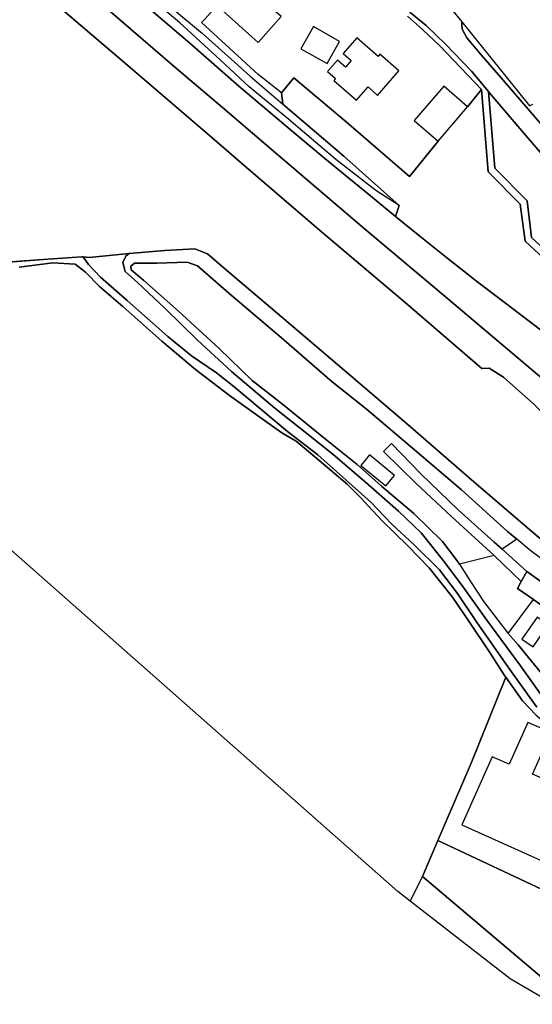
# Model space of a CAD drawing. Extents: x -26035517 to 31750492, y -9237385 to 8160032.
# Tile 285 of 298: x 23629566 to 23766947, y -193109 to 70467. Entities that reach past the tile are written whole.
import ezdxf

# ---------------------------------------------------------------- set-up
doc = ezdxf.new("R2010")
doc.units = 0
doc.layers.add('T-25', color=7, linetype='CONTINUOUS')

msp = doc.modelspace()

# ---------------------------------------------------------------- linework, layer by layer
at = {"layer": 'T-25', "color": 9}
for p, q in [((23641088, 73077, 8780), (23659796, 57175, 8740)), ((23659796, 57175, 8740), (23680450, 39462, 8807)), ((23680450, 39462, 8807), (23689674, 31542, 8810)), ((23689674, 31542, 8810), (23710463, 13693, 8850)), ((23710463, 13693, 8850), (23732862, -5283, 8847)), ((23668506, 8664, 8910), (23658905, 7887, 8897)), ((23676538, 9091, 8910), (23668506, 8664, 8910)), ((23679890, 7760, 8847), (23676538, 9091, 8910)), ((23635895, 6245, 8877), (23620615, 5134, 8877)), ((23646259, 6981, 8880), (23635895, 6245, 8877)), ((23646583, 6947, 8703), (23646259, 6981, 8880)), ((23648172, 6779, 8880), (23646583, 6947, 8703)), ((23658905, 7887, 8897), (23648172, 6779, 8880)), ((23684481, 3835, 8853), (23679890, 7760, 8847)), ((23699725, -9053, 8853), (23684481, 3835, 8853)), ((23732862, -5283, 8847), (23753413, -22943, 8820)), ((23717182, -23894, 8853), (23699725, -9053, 8853)), ((23753413, -22943, 8820), (23755350, -22848, 8643)), ((23755350, -22848, 8643), (23759251, -25258, 8643)), ((23733680, -38031, 8853), (23717182, -23894, 8853)), ((23759251, -25258, 8643), (23767359, -32453, 8707)), ((23751304, -53252, 8853), (23733680, -38031, 8853)), ((23766829, -66546, 8853), (23751304, -53252, 8853)), ((23777404, -75559, 8853), (23766829, -66546, 8853))]:
    msp.add_line(p, q, dxfattribs=at)
for points in [[(23688303, 52668, 9763), (23675142, 64141, 9867), (23657073, 79750, 9890), (23639049, 95127, 9853), (23617749, 113286, 9867), (23598458, 129869, 9883), (23592485, 134936, 9910), (23586684, 139857, 9937), (23567692, 156302, 9923), (23565313, 158051, 9920), (23547787, 173094, 9923), (23526373, 191554, 9927), (23502156, 212257, 9970), (23480201, 230915, 10130), (23461829, 246988, 10517), (23443510, 263591, 10970), (23430895, 275170, 11340)], [(23426471, 269219, 11420), (23438475, 258066, 11113), (23451750, 245980, 10713), (23468841, 230958, 10363), (23481770, 219730, 10240), (23498186, 205743, 9960), (23517517, 189188, 9830), (23541654, 168502, 9800), (23560473, 152370, 9867), (23579337, 136288, 9900), (23598932, 119513, 9893), (23617479, 103744, 9893), (23634606, 89072, 9870), (23653648, 72813, 9850), (23671083, 57852, 9827), (23683881, 47002, 9673)], [(23680450, 39462, 8807), (23659796, 57175, 8740), (23641088, 73077, 8780), (23619441, 91604, 8820), (23601085, 107174, 8823), (23582304, 123386, 8790), (23568781, 134923, 8790), (23549701, 151188, 8790), (23534476, 164231, 8833), (23515712, 180267, 8850), (23494159, 198506, 8870), (23474464, 215437, 8870), (23455100, 232069, 8870), (23434593, 249603, 8907), (23420980, 261246, 8927)], [(23617479, 103744, 9893), (23634606, 89072, 9870), (23653648, 72813, 9850), (23671083, 57852, 9827), (23683881, 47002, 9673), (23699359, 33743, 9707), (23721913, 14603, 9683), (23743051, -3211, 9747), (23765473, -22108, 9847), (23779174, -33598, 9954), (23774675, -39706, 8760), (23772942, -38777, 8703), (23771980, -37130, 8703), (23767359, -32453, 8707), (23759251, -25258, 8643), (23755350, -22848, 8643), (23753413, -22943, 8820), (23732862, -5283, 8847), (23710463, 13693, 8850), (23689674, 31542, 8810), (23680450, 39462, 8807), (23659796, 57175, 8740), (23641088, 73077, 8780), (23619441, 91604, 8820)], [(23657073, 79750, 9890), (23675142, 64141, 9867), (23688303, 52668, 9763), (23702075, 41065, 9800), (23711340, 33303, 9743), (23716758, 28848, 9743), (23723548, 23277, 9753), (23730280, 17796, 9763), (23736795, 12493, 9800), (23743903, 6763, 9777), (23752006, 501, 9790), (23762034, -7134, 9813), (23770987, -13968, 9817)], [(23744834, 73856, 9243), (23748035, 69891, 9377), (23748028, 69139, 9373), (23748150, 67961, 9397), (23749374, 65624, 9390), (23753255, 61038, 9387), (23759167, 54249, 9417), (23766410, 45853, 9467), (23773758, 37346, 9463)], [(23779174, -33598, 9954), (23765473, -22108, 9847), (23743051, -3211, 9747), (23721913, 14603, 9683), (23699359, 33743, 9707), (23683881, 47002, 9673), (23671083, 57852, 9827), (23653648, 72813, 9850)], [(23681485, 73218, 9770), (23679015, 70455, 9700), (23678293, 69676, 9713), (23693462, 55798, 9383)], [(23733537, 71442, 9410), (23737556, 67840, 9410), (23742137, 63507, 9410), (23753353, 51756, 9410), (23749604, 47162, 9410), (23743223, 52646, 12370), (23735321, 43449, 12370), (23741702, 37966, 9410), (23734030, 28533, 9410), (23717021, 43142, 9513), (23703048, 54932, 9510), (23699753, 50871, 9383), (23693462, 55798, 9383), (23678293, 69676, 9713), (23679015, 70455, 9700), (23681485, 73218, 9770)], [(23733537, 71442, 9410), (23737556, 67840, 9410), (23742137, 63507, 9410), (23753353, 51756, 9410), (23755136, 29730, 9483), (23763725, 21058, 9533), (23764996, 11198, 9547), (23779808, -2434, 9550)], [(23779808, -2434, 9550), (23764996, 11198, 9547), (23763725, 21058, 9533), (23755136, 29730, 9483), (23753353, 51756, 9410), (23742137, 63507, 9410), (23737556, 67840, 9410), (23733537, 71442, 9410)], [(23734149, 72510, 9383), (23738540, 68934, 9383), (23743651, 63959, 9380), (23750666, 56699, 9377), (23755202, 51212, 9383), (23755420, 50948, 9383), (23763604, 41323, 9413), (23771698, 31892, 9420)], [(23771698, 31892, 9420), (23763604, 41323, 9413), (23755420, 50948, 9383), (23755202, 51212, 9383), (23750666, 56699, 9377), (23743651, 63959, 9380), (23738540, 68934, 9383), (23734149, 72510, 9383)], [(23734149, 72510, 9383), (23738540, 68934, 9383), (23743651, 63959, 9380), (23750666, 56699, 9377), (23755202, 51212, 9383), (23756925, 30730, 9523), (23765521, 21948, 9547), (23766709, 12193, 9573), (23777765, 2014, 9583)], [(23773758, 37346, 9463), (23766410, 45853, 9467), (23759167, 54249, 9417), (23753255, 61038, 9387), (23749374, 65624, 9390), (23748150, 67961, 9397), (23748028, 69139, 9373), (23748035, 69891, 9377)], [(23773758, 37346, 9463), (23766410, 45853, 9467), (23759167, 54249, 9417), (23753255, 61038, 9387), (23749374, 65624, 9390), (23748150, 67961, 9397), (23748028, 69139, 9373), (23748035, 69891, 9377), (23748035, 69891, 9377), (23766225, 47364, 9330), (23767065, 47831, 9507)], [(23703048, 54932, 9510), (23699753, 50871, 9383), (23693462, 55798, 9383)], [(23770987, -13968, 9817), (23762034, -7134, 9813), (23752006, 501, 9790), (23743903, 6763, 9777), (23736795, 12493, 9800), (23730280, 17796, 9763), (23731303, 20734, 9703), (23716402, 33946, 9620), (23700113, 47823, 9427), (23699753, 50871, 9383), (23703048, 54932, 9510), (23717021, 43142, 9513), (23734030, 28533, 9410), (23741702, 37966, 9410), (23749604, 47162, 9410), (23753353, 51756, 9410), (23755136, 29730, 9483), (23763725, 21058, 9533), (23764996, 11198, 9547), (23779808, -2434, 9550)], [(23810459, -45259, 10230), (23810139, -45644, 10230), (23807082, -42892, 10013), (23800817, -37633, 10007), (23794151, -32110, 9947), (23787570, -26853, 9920), (23780370, -21200, 9877), (23770987, -13968, 9817), (23762034, -7134, 9813), (23752006, 501, 9790), (23743903, 6763, 9777), (23736795, 12493, 9800), (23730280, 17796, 9763), (23723548, 23277, 9753), (23716758, 28848, 9743), (23711340, 33303, 9743), (23702075, 41065, 9800), (23688303, 52668, 9763)], [(23699753, 50871, 9383), (23700113, 47823, 9427)], [(23755202, 51212, 9383), (23756925, 30730, 9523), (23765521, 21948, 9547), (23766709, 12193, 9573), (23777765, 2014, 9583), (23781199, 1895, 9583), (23790557, 10171, 9442)], [(23683881, 47002, 9673), (23699359, 33743, 9707), (23721913, 14603, 9683), (23743051, -3211, 9747), (23765473, -22108, 9847), (23779174, -33598, 9954), (23785015, -38496, 10000), (23800440, -51488, 10053), (23800117, -51871, 10053)], [(23753413, -22943, 8820), (23732862, -5283, 8847), (23710463, 13693, 8850), (23689674, 31542, 8810), (23680450, 39462, 8807)], [(23731303, 20734, 9703), (23730280, 17796, 9763)], [(23770980, -112670, 8513), (23763815, -102493, 8513), (23754788, -90239, 8513), (23748039, -80881, 8513), (23743167, -74399, 8513), (23737193, -66894, 8513), (23731067, -61074, 8513), (23722929, -53990, 8513), (23713501, -45810, 8513), (23706516, -40308, 8513), (23697959, -33533, 8513), (23686310, -23736, 8513), (23677179, -15359, 8513), (23668580, -6838, 8513), (23661197, 65, 8513), (23657838, 3060, 8513), (23657215, 5482, 8513), (23658049, 7177, 8603), (23658905, 7887, 8897), (23668506, 8664, 8910), (23676538, 9091, 8910), (23679890, 7760, 8847), (23684481, 3835, 8853), (23699725, -9053, 8853), (23717182, -23894, 8853), (23733680, -38031, 8853), (23751304, -53252, 8853), (23766829, -66546, 8853), (23777404, -75559, 8853)], [(23658905, 7887, 8897), (23668506, 8664, 8910), (23676538, 9091, 8910), (23679890, 7760, 8847), (23684481, 3835, 8853), (23699725, -9053, 8853), (23717182, -23894, 8853), (23733680, -38031, 8853), (23751304, -53252, 8853), (23766829, -66546, 8853), (23777404, -75559, 8853)], [(23598873, 3549, 8920), (23599897, 3623, 8690), (23607835, 4196, 8920), (23620615, 5134, 8877), (23635895, 6245, 8877), (23646259, 6981, 8880), (23646583, 6947, 8703), (23648172, 6779, 8880)], [(23629470, 4239, 9467), (23638494, 5412, 9517), (23644454, 5040, 9527), (23647239, 2881, 9547), (23650991, -977, 9810), (23657197, -6313, 9790), (23667681, -15570, 9890), (23676648, -23151, 9940), (23685772, -30124, 9887), (23692637, -35006, 9813), (23699843, -40085, 9787), (23703647, -42380, 9800), (23709705, -47443, 9797), (23717310, -53891, 9813), (23720750, -57262, 9843), (23726619, -63607, 9787), (23733561, -70341, 9807), (23739346, -76307, 9847), (23745593, -84113, 9893), (23750101, -90846, 9933), (23755584, -98941, 9937), (23759471, -105054, 9990), (23759835, -105563, 9991), (23750575, -128557, 10393), (23741593, -149279, 10310), (23737526, -158869, 10880), (23734247, -165524, 10227), (23734247, -165524, 10227), (23730914, -162938, 9910), (23615564, -61314, 9827)], [(23620615, 5134, 8877), (23635895, 6245, 8877), (23646259, 6981, 8880), (23646583, 6947, 8703), (23648004, 4937, 8753), (23651261, 1529, 8570), (23658416, -4702, 8570), (23669232, -14316, 8570), (23675597, -19509, 8557), (23682353, -24095, 8540), (23687004, -27802, 8550), (23701340, -39788, 8550), (23709477, -46042, 8550), (23723634, -58647, 8550), (23729230, -64448, 8550), (23735367, -70166, 8550), (23742073, -76797, 8550), (23746919, -83159, 8550), (23752015, -90733, 8550), (23760505, -102900, 8550), (23768164, -113600, 8550)], [(23767971, -115745, 10030), (23764337, -111862, 10010), (23759835, -105563, 9991), (23759471, -105054, 9990), (23755584, -98941, 9937), (23750101, -90846, 9933), (23745593, -84113, 9893), (23739346, -76307, 9847), (23733561, -70341, 9807), (23726619, -63607, 9787), (23720750, -57262, 9843), (23717310, -53891, 9813), (23709705, -47443, 9797), (23703647, -42380, 9800), (23699843, -40085, 9787), (23692637, -35006, 9813), (23685772, -30124, 9887), (23676648, -23151, 9940), (23667681, -15570, 9890), (23657197, -6313, 9790), (23650991, -977, 9810), (23647239, 2881, 9547), (23644454, 5040, 9527), (23638494, 5412, 9517), (23629470, 4239, 9467)], [(23768164, -113600, 8550), (23760505, -102900, 8550), (23752015, -90733, 8550), (23746919, -83159, 8550), (23742073, -76797, 8550), (23735367, -70166, 8550), (23729230, -64448, 8550), (23723634, -58647, 8550), (23709477, -46042, 8550), (23701340, -39788, 8550), (23687004, -27802, 8550), (23682353, -24095, 8540), (23675597, -19509, 8557), (23669232, -14316, 8570), (23658416, -4702, 8570), (23651261, 1529, 8570), (23651261, 1529, 8570), (23648004, 4937, 8753), (23646583, 6947, 8703), (23648172, 6779, 8880), (23658905, 7887, 8897), (23658049, 7177, 8603), (23657215, 5482, 8513), (23657838, 3060, 8513), (23661197, 65, 8513), (23668580, -6838, 8513), (23677179, -15359, 8513), (23686310, -23736, 8513), (23697959, -33533, 8513), (23706516, -40308, 8513), (23713501, -45810, 8513), (23722929, -53990, 8513), (23731067, -61074, 8513), (23737193, -66894, 8513), (23743167, -74399, 8513), (23748039, -80881, 8513), (23754788, -90239, 8513), (23763815, -102493, 8513), (23770980, -112670, 8513)], [(23777915, -80125, 10473), (23766608, -71804, 10447), (23762756, -68585, 10316), (23760328, -66555, 10233), (23747941, -55383, 10137), (23735329, -44639, 10173), (23722446, -33684, 10233), (23713272, -26502, 10320), (23699760, -14695, 10293), (23685578, -2750, 10230), (23677195, 4563, 10147), (23674420, 5562, 10127), (23666344, 5325, 10100), (23660345, 5289, 10083), (23659354, 4473, 10083), (23659410, 3550, 10080), (23662860, 637, 10113), (23672143, -7579, 10207), (23683053, -17571, 10240), (23691895, -26135, 10267), (23699971, -32493, 10320), (23711478, -41821, 10377), (23719988, -48582, 10417), (23726548, -54367, 10410), (23735231, -61736, 10370), (23742889, -69247, 10297), (23746844, -74380, 10257), (23747445, -75318, 10229), (23750406, -79936, 10090), (23753985, -85336, 10180), (23760508, -93864, 10413), (23763180, -96892, 10643), (23773091, -109040, 10697)], [(23772942, -38777, 8703), (23771980, -37130, 8703), (23767359, -32453, 8707), (23759251, -25258, 8643), (23755350, -22848, 8643), (23753413, -22943, 8820)], [(23765474, -77214, 10450), (23758865, -71279, 10402), (23756733, -69364, 10387), (23747075, -60711, 10403), (23737060, -51112, 10360), (23729173, -42940, 10327), (23727094, -45124, 10333), (23735795, -53718, 10380), (23745371, -62585, 10403), (23756732, -72980, 10457), (23763976, -79944, 10450)], [(23801031, -98994, 10513), (23789034, -92636, 10510), (23778227, -86360, 10453), (23765474, -77214, 10450), (23763976, -79944, 10450), (23762949, -81815, 10450), (23767231, -84761, 10450), (23767318, -84821, 10450), (23774314, -89769, 10520), (23781895, -94091, 10583), (23794286, -100648, 10600), (23799066, -102751, 10533)], [(23737526, -158869, 10880), (23741593, -149279, 10310)], [(23737526, -158869, 10880), (23734247, -165524, 10227)]]:
    msp.add_polyline3d(points, dxfattribs=at)
for points in [[(23691038, 52528, 9763), (23683276, 59747, 9880), (23672495, 69610, 9840), (23656001, 83639, 9860), (23640064, 97303, 9857), (23623835, 111060, 9863), (23608043, 124749, 9810), (23594302, 137091, 9747), (23606170, 128138, 9400), (23618337, 117990, 9390), (23631103, 106799, 9403), (23644760, 95253, 9363), (23661552, 80914, 9393), (23678528, 66730, 9447), (23691297, 55327, 9373), (23700113, 47823, 9427), (23716402, 33946, 9620), (23731303, 20734, 9703), (23724972, 24718, 9840), (23714305, 33076, 9833), (23701675, 43746, 9807), (23691038, 52528, 9763)], [(23693463, 64390, 13050), (23699625, 71312, 12910), (23689473, 80348, 12907), (23690642, 81662, 12120), (23689427, 82743, 12120), (23689723, 83076, 12120), (23686360, 86070, 12160), (23679924, 78839, 12193), (23683287, 75846, 12163), (23683823, 76448, 12140), (23684810, 75569, 12140), (23683083, 73629, 13050), (23693463, 64390, 13050)], [(23711936, 58704, 11887), (23715312, 64664, 11887), (23708327, 68621, 11887), (23704950, 62661, 11887), (23711936, 58704, 11887)], [(23719913, 65603, 11887), (23716258, 61434, 11803), (23718408, 59548, 13743), (23716852, 57773, 12567), (23714702, 59659, 12547), (23712033, 56615, 12597), (23714184, 54730, 12637), (23713731, 54213, 13233), (23719799, 48892, 13157), (23722921, 52453, 14487), (23725481, 50208, 11823), (23731214, 56746, 11823), (23726124, 61209, 11823), (23725602, 60615, 11823), (23719913, 65603, 11887)], [(23755202, 51212, 9383), (23755420, 50948, 9383), (23763604, 41323, 9413), (23771698, 31892, 9420), (23776487, 26337, 9423), (23782287, 19857, 9433), (23790557, 10171, 9442), (23781199, 1895, 9583), (23777765, 2014, 9583), (23766709, 12193, 9573), (23765521, 21948, 9547), (23756925, 30730, 9523), (23755202, 51212, 9383)], [(23762756, -68585, 10316), (23758865, -71279, 10402), (23756733, -69364, 10387), (23747075, -60711, 10403), (23737060, -51112, 10360), (23729173, -42940, 10327), (23727094, -45124, 10333), (23735795, -53718, 10380), (23745371, -62585, 10403), (23756732, -72980, 10457), (23747445, -75318, 10229), (23746844, -74380, 10257), (23742889, -69247, 10297), (23735231, -61736, 10370), (23726548, -54367, 10410), (23719988, -48582, 10417), (23711478, -41821, 10377), (23699971, -32493, 10320), (23691895, -26135, 10267), (23683053, -17571, 10240), (23672143, -7579, 10207), (23662860, 637, 10113), (23659410, 3550, 10080), (23659354, 4473, 10083), (23660345, 5289, 10083), (23666344, 5325, 10100), (23674420, 5562, 10127), (23677195, 4563, 10147), (23685578, -2750, 10230), (23699760, -14695, 10293), (23713272, -26502, 10320), (23722446, -33684, 10233), (23735329, -44639, 10173), (23747941, -55383, 10137), (23760328, -66555, 10233), (23762756, -68585, 10316)], [(23756732, -72980, 10457), (23745371, -62585, 10403), (23735795, -53718, 10380), (23727094, -45124, 10333), (23729173, -42940, 10327), (23737060, -51112, 10360), (23747075, -60711, 10403), (23756733, -69364, 10387), (23758865, -71279, 10402), (23765474, -77214, 10450), (23763976, -79944, 10450), (23756732, -72980, 10457)], [(23723319, -46017, 12847), (23720992, -48842, 12847), (23727658, -54336, 12847), (23729986, -51511, 12847), (23723319, -46017, 12847)], [(23799066, -102751, 10533), (23794286, -100648, 10600), (23781895, -94091, 10583), (23774314, -89769, 10520), (23767318, -84821, 10450), (23767231, -84761, 10450), (23762949, -81815, 10450), (23763976, -79944, 10450), (23765474, -77214, 10450), (23778227, -86360, 10453), (23789034, -92636, 10510), (23801031, -98994, 10513), (23799066, -102751, 10533)], [(23773091, -109040, 10697), (23763180, -96892, 10643), (23760508, -93864, 10413), (23767231, -84761, 10450), (23767318, -84821, 10450), (23774314, -89769, 10520), (23781895, -94091, 10583), (23794286, -100648, 10600), (23787048, -110819, 11057), (23781025, -119661, 10464), (23779038, -117439, 10567), (23773091, -109040, 10697)], [(23771224, -91534, 13580), (23768209, -89454, 13550), (23764154, -95329, 13550), (23767168, -97410, 13580), (23771224, -91534, 13580)], [(23782730, -168493, 12630), (23741593, -149279, 10310), (23750575, -128557, 10393), (23759835, -105563, 9991), (23764337, -111862, 10010), (23767971, -115745, 10030), (23772336, -119394, 10053), (23781416, -129086, 10083), (23791365, -138798, 10117), (23797169, -143848, 10737), (23801038, -147151, 10271), (23800433, -148623, 11130), (23799444, -150983, 10830), (23800155, -151298, 10963), (23796338, -160841, 10880), (23791589, -172162, 10667), (23785177, -168015, 10703), (23784570, -169279, 10703), (23782730, -168493, 12630)], [(23796452, -145627, 10800), (23777838, -137676, 12783), (23778450, -136398, 15127), (23766973, -131503, 15003), (23771983, -120345, 12427), (23765708, -117661, 12107), (23760699, -128804, 12233), (23756207, -126882, 14940), (23748040, -145059, 15067), (23770152, -154992, 15143), (23773068, -148173, 15143), (23783414, -152821, 14223), (23782457, -154820, 14277), (23790257, -158558, 14277), (23796452, -145627, 10800)], [(23774127, -189818, 12590), (23737526, -158869, 10880), (23741593, -149279, 10310), (23782730, -168493, 12630), (23774127, -189818, 12590)], [(23772661, -193109, 10213), (23760974, -186263, 9893), (23734247, -165524, 10227), (23737526, -158869, 10880), (23774127, -189818, 12590), (23772661, -193109, 10213)]]:
    msp.add_polyline3d(points, close=True, dxfattribs=at)

doc.saveas('drawing.dxf')
